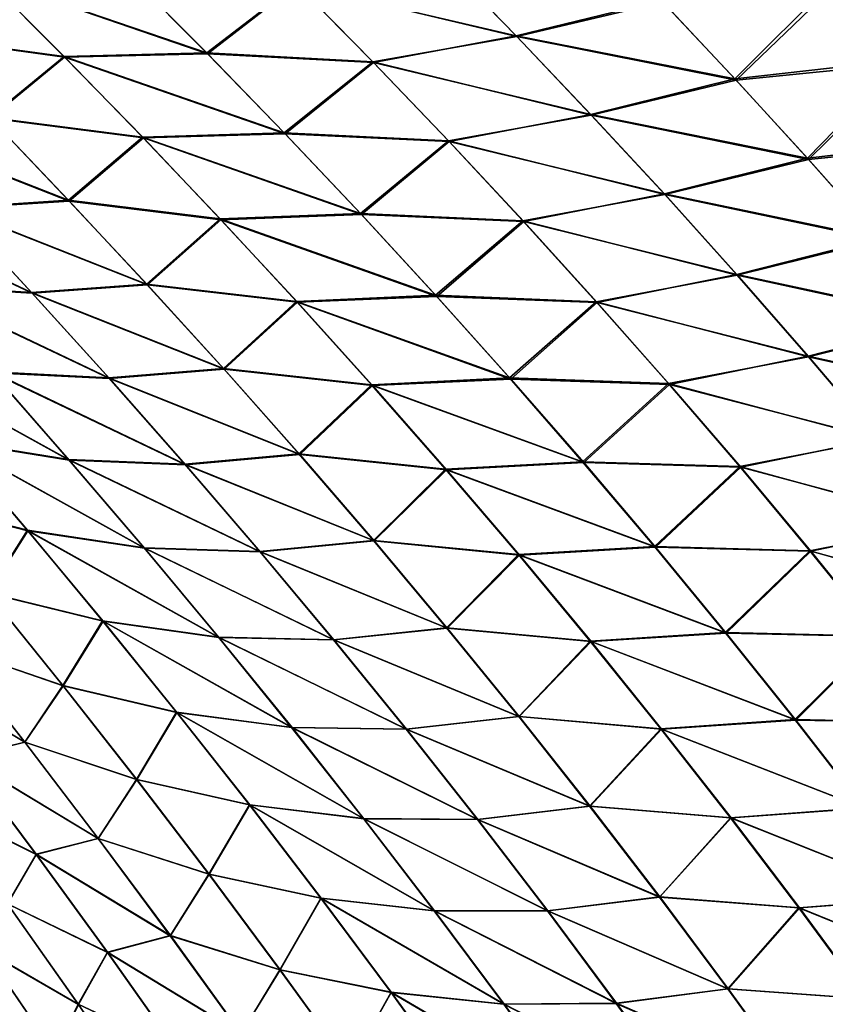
# Model space of a CAD drawing. Header units: metres. Extents: x -22 to 72, y -237 to 23.
# Tile 306 of 363: x 19.82 to 21.83, y 11.33 to 13.78. Entities that reach past the tile are written whole.
import ezdxf

# ---------------------------------------------------------------- set-up
doc = ezdxf.new("R2010")
doc.units = ezdxf.units.M
doc.layers.add('solid_509588_MEDIA_SW0001', color=7, linetype='CONTINUOUS')

msp = doc.modelspace()

# ---------------------------------------------------------------- linework, layer by layer
at = {"layer": 'solid_509588_MEDIA_SW0001'}
for points in [[(20.869349, 13.933491, 67.899811), (21.057253, 13.740605, 67.753716), (20.507162, 13.872061, 67.587036)], [(20.50831, 13.87098, 101.413902), (21.055456, 13.742613, 101.244965), (20.86701, 13.935965, 101.098404)], [(20.86701, 13.935965, 101.098404), (21.055456, 13.742613, 101.244965), (21.417513, 13.830369, 100.946571)], [(21.421097, 13.82642, 68.050453), (21.057253, 13.740605, 67.753716), (20.869349, 13.933491, 67.899811)], [(19.728449, 13.890058, 66.979683), (19.927208, 13.691116, 66.851089), (19.540648, 13.743314, 66.542168)], [(19.541815, 13.74212, 102.458923), (19.928782, 13.689525, 102.150276), (19.729628, 13.888923, 102.021255)], [(20.087685, 13.896396, 67.307907), (20.283272, 13.699874, 67.173386), (19.728449, 13.890058, 66.979683)], [(20.283272, 13.699874, 67.173386), (19.927208, 13.691116, 66.851089), (19.728449, 13.890058, 66.979683)], [(19.729628, 13.888923, 102.021255), (20.28553, 13.697615, 101.828438), (20.089552, 13.894594, 101.693504)], [(19.729628, 13.888923, 102.021255), (19.928782, 13.689525, 102.150276), (20.28553, 13.697615, 101.828438)], [(20.507162, 13.872061, 67.587036), (20.283272, 13.699874, 67.173386), (20.087685, 13.896396, 67.307907)], [(20.089552, 13.894594, 101.693504), (20.28553, 13.697615, 101.828438), (20.50831, 13.87098, 101.413902)], [(20.507162, 13.872061, 67.587036), (20.69791, 13.67777, 67.447334), (20.283272, 13.699874, 67.173386)], [(20.28553, 13.697615, 101.828438), (20.699474, 13.676246, 101.554008), (20.50831, 13.87098, 101.413902)], [(21.057253, 13.740605, 67.753716), (20.69791, 13.67777, 67.447334), (20.507162, 13.872061, 67.587036)], [(20.50831, 13.87098, 101.413902), (20.699474, 13.676246, 101.554008), (21.055456, 13.742613, 101.244965)], [(21.417513, 13.830369, 100.946571), (21.600897, 13.635136, 101.098755), (21.84309, 13.877244, 100.710274)], [(21.850615, 13.868896, 68.28299), (21.603916, 13.631576, 67.898697), (21.421097, 13.82642, 68.050453)], [(21.600897, 13.635136, 101.098755), (22.021967, 13.682667, 100.867859), (21.84309, 13.877244, 100.710274)], [(21.850615, 13.868896, 68.28299), (22.028797, 13.674696, 68.1259), (21.603916, 13.631576, 67.898697)], [(21.055456, 13.742613, 101.244965), (21.600897, 13.635136, 101.098755), (21.417513, 13.830369, 100.946571)], [(21.421097, 13.82642, 68.050453), (21.603916, 13.631576, 67.898697), (21.057253, 13.740605, 67.753716)], [(19.927208, 13.691116, 66.851089), (19.741049, 13.538894, 66.419273), (19.540648, 13.743314, 66.542168)], [(19.541815, 13.74212, 102.458923), (19.742552, 13.537315, 102.582214), (19.928782, 13.689525, 102.150276)], [(21.057253, 13.740605, 67.753716), (21.242792, 13.544943, 67.608482), (20.69791, 13.67777, 67.447334)], [(20.699474, 13.676246, 101.554008), (21.241482, 13.546576, 101.390587), (21.055456, 13.742613, 101.244965)], [(21.055456, 13.742613, 101.244965), (21.241482, 13.546576, 101.390587), (21.600897, 13.635136, 101.098755)], [(21.603916, 13.631576, 67.898697), (21.242792, 13.544943, 67.608482), (21.057253, 13.740605, 67.753716)], [(19.927208, 13.691116, 66.851089), (20.123276, 13.489771, 66.723076), (19.741049, 13.538894, 66.419273)], [(19.742552, 13.537315, 102.582214), (20.125179, 13.487813, 102.278648), (19.928782, 13.689525, 102.150276)], [(20.283272, 13.699874, 67.173386), (20.476273, 13.50081, 67.039528), (19.927208, 13.691116, 66.851089)], [(20.476273, 13.50081, 67.039528), (20.123276, 13.489771, 66.723076), (19.927208, 13.691116, 66.851089)], [(19.928782, 13.689525, 102.150276), (20.478859, 13.498185, 101.962631), (20.28553, 13.697615, 101.828438)], [(19.928782, 13.689525, 102.150276), (20.125179, 13.487813, 102.278648), (20.478859, 13.498185, 101.962631)], [(20.69791, 13.67777, 67.447334), (20.476273, 13.50081, 67.039528), (20.283272, 13.699874, 67.173386)], [(20.28553, 13.697615, 101.828438), (20.478859, 13.498185, 101.962631), (20.699474, 13.676246, 101.554008)], [(21.600897, 13.635136, 101.098755), (21.781883, 13.437176, 101.249748), (22.021967, 13.682667, 100.867859)], [(21.781883, 13.437176, 101.249748), (22.198565, 13.48528, 101.024139), (22.021967, 13.682667, 100.867859)], [(20.69791, 13.67777, 67.447334), (20.886185, 13.480844, 67.308418), (20.476273, 13.50081, 67.039528)], [(20.478859, 13.498185, 101.962631), (20.888103, 13.478978, 101.693245), (20.699474, 13.676246, 101.554008)], [(21.242792, 13.544943, 67.608482), (20.886185, 13.480844, 67.308418), (20.69791, 13.67777, 67.447334)], [(20.699474, 13.676246, 101.554008), (20.888103, 13.478978, 101.693245), (21.241482, 13.546576, 101.390587)], [(22.028797, 13.674696, 68.1259), (21.784401, 13.433877, 67.748009), (21.603916, 13.631576, 67.898697)], [(22.028797, 13.674696, 68.1259), (22.204762, 13.477559, 67.970001), (21.784401, 13.433877, 67.748009)], [(21.241482, 13.546576, 101.390587), (21.781883, 13.437176, 101.249748), (21.600897, 13.635136, 101.098755)], [(21.603916, 13.631576, 67.898697), (21.784401, 13.433877, 67.748009), (21.242792, 13.544943, 67.608482)], [(19.741049, 13.538894, 66.419273), (19.938585, 13.332243, 66.296997), (19.451523, 13.522819, 66.054245)], [(19.452826, 13.521409, 102.947212), (19.94034, 13.330405, 102.704803), (19.742552, 13.537315, 102.582214)], [(20.123276, 13.489771, 66.723076), (19.938585, 13.332243, 66.296997), (19.741049, 13.538894, 66.419273)], [(19.742552, 13.537315, 102.582214), (19.94034, 13.330405, 102.704803), (20.125179, 13.487813, 102.278648)], [(21.242792, 13.544943, 67.608482), (21.42589, 13.346569, 67.464249), (20.886185, 13.480844, 67.308418)], [(20.888103, 13.478978, 101.693245), (21.42499, 13.347967, 101.535088), (21.241482, 13.546576, 101.390587)], [(21.241482, 13.546576, 101.390587), (21.42499, 13.347967, 101.535088), (21.781883, 13.437176, 101.249748)], [(21.784401, 13.433877, 67.748009), (21.42589, 13.346569, 67.464249), (21.242792, 13.544943, 67.608482)], [(19.938585, 13.332243, 66.296997), (19.650438, 13.313538, 65.938103), (19.451523, 13.522819, 66.054245)], [(19.452826, 13.521409, 102.947212), (19.651957, 13.311905, 103.06366), (19.94034, 13.330405, 102.704803)], [(20.123276, 13.489771, 66.723076), (20.316586, 13.286085, 66.595795), (19.938585, 13.332243, 66.296997)], [(19.94034, 13.330405, 102.704803), (20.318733, 13.283897, 102.406197), (20.125179, 13.487813, 102.278648)], [(20.476273, 13.50081, 67.039528), (20.666618, 13.299268, 66.906487), (20.123276, 13.489771, 66.723076)], [(20.666618, 13.299268, 66.906487), (20.316586, 13.286085, 66.595795), (20.123276, 13.489771, 66.723076)], [(20.125179, 13.487813, 102.278648), (20.669449, 13.296414, 102.095917), (20.478859, 13.498185, 101.962631)], [(20.125179, 13.487813, 102.278648), (20.318733, 13.283897, 102.406197), (20.669449, 13.296414, 102.095917)], [(20.886185, 13.480844, 67.308418), (20.666618, 13.299268, 66.906487), (20.476273, 13.50081, 67.039528)], [(20.478859, 13.498185, 101.962631), (20.669449, 13.296414, 102.095917), (20.888103, 13.478978, 101.693245)], [(21.781883, 13.437176, 101.249748), (21.960365, 13.236601, 101.399391), (22.198565, 13.48528, 101.024139)], [(20.886185, 13.480844, 67.308418), (21.071913, 13.281351, 67.170418), (20.666618, 13.299268, 66.906487)], [(20.669449, 13.296414, 102.095917), (21.074102, 13.279287, 101.831444), (20.888103, 13.478978, 101.693245)], [(21.42589, 13.346569, 67.464249), (21.071913, 13.281351, 67.170418), (20.886185, 13.480844, 67.308418)], [(20.888103, 13.478978, 101.693245), (21.074102, 13.279287, 101.831444), (21.42499, 13.347967, 101.535088)], [(22.204762, 13.477559, 67.970001), (21.962473, 13.233394, 67.598541), (21.784401, 13.433877, 67.748009)], [(21.42499, 13.347967, 101.535088), (21.960365, 13.236601, 101.399391), (21.781883, 13.437176, 101.249748)], [(21.784401, 13.433877, 67.748009), (21.962473, 13.233394, 67.598541), (21.42589, 13.346569, 67.464249)], [(21.42589, 13.346569, 67.464249), (21.606464, 13.145554, 67.321144), (21.071913, 13.281351, 67.170418)], [(21.074102, 13.279287, 101.831444), (21.605879, 13.146894, 101.678314), (21.42499, 13.347967, 101.535088)], [(21.42499, 13.347967, 101.535088), (21.605879, 13.146894, 101.678314), (21.960365, 13.236601, 101.399391)], [(21.962473, 13.233394, 67.598541), (21.606464, 13.145554, 67.321144), (21.42589, 13.346569, 67.464249)], [(19.846338, 13.10226, 65.822655), (19.552242, 13.120128, 65.472633), (19.35445, 13.334476, 65.582535)], [(19.650438, 13.313538, 65.938103), (19.846338, 13.10226, 65.822655), (19.35445, 13.334476, 65.582535)], [(19.356329, 13.332412, 103.419525), (19.847961, 13.100579, 103.179291), (19.651957, 13.311905, 103.06366)], [(19.356329, 13.332412, 103.419525), (19.554176, 13.118043, 103.52961), (19.847961, 13.100579, 103.179291)], [(19.938585, 13.332243, 66.296997), (20.13319, 13.123426, 66.175476), (19.650438, 13.313538, 65.938103)], [(20.13319, 13.123426, 66.175476), (19.846338, 13.10226, 65.822655), (19.650438, 13.313538, 65.938103)], [(19.651957, 13.311905, 103.06366), (20.13509, 13.1215, 102.8265), (19.94034, 13.330405, 102.704803)], [(20.316586, 13.286085, 66.595795), (20.13319, 13.123426, 66.175476), (19.938585, 13.332243, 66.296997)], [(19.94034, 13.330405, 102.704803), (20.13509, 13.1215, 102.8265), (20.318733, 13.283897, 102.406197)], [(19.651957, 13.311905, 103.06366), (19.847961, 13.100579, 103.179291), (20.13509, 13.1215, 102.8265)], [(20.666618, 13.299268, 66.906487), (20.854227, 13.095318, 66.774384), (20.316586, 13.286085, 66.595795)], [(20.318733, 13.283897, 102.406197), (20.857201, 13.092416, 102.228111), (20.669449, 13.296414, 102.095917)], [(21.071913, 13.281351, 67.170418), (20.854227, 13.095318, 66.774384), (20.666618, 13.299268, 66.906487)], [(20.669449, 13.296414, 102.095917), (20.857201, 13.092416, 102.228111), (21.074102, 13.279287, 101.831444)], [(20.316586, 13.286085, 66.595795), (20.507065, 13.080126, 66.469368), (20.13319, 13.123426, 66.175476)], [(20.13509, 13.1215, 102.8265), (20.50935, 13.077887, 102.532753), (20.318733, 13.283897, 102.406197)], [(20.854227, 13.095318, 66.774384), (20.507065, 13.080126, 66.469368), (20.316586, 13.286085, 66.595795)], [(20.318733, 13.283897, 102.406197), (20.50935, 13.077887, 102.532753), (20.857201, 13.092416, 102.228111)], [(21.071913, 13.281351, 67.170418), (21.255014, 13.079358, 67.03347), (20.854227, 13.095318, 66.774384)], [(20.857201, 13.092416, 102.228111), (21.257372, 13.077284, 101.968445), (21.074102, 13.279287, 101.831444)], [(21.606464, 13.145554, 67.321144), (21.255014, 13.079358, 67.03347), (21.071913, 13.281351, 67.170418)], [(21.074102, 13.279287, 101.831444), (21.257372, 13.077284, 101.968445), (21.605879, 13.146894, 101.678314)], [(21.605879, 13.146894, 101.678314), (22.136238, 13.033497, 101.547539), (21.960365, 13.236601, 101.399391)], [(21.962473, 13.233394, 67.598541), (22.13805, 13.030174, 67.450394), (21.606464, 13.145554, 67.321144)], [(21.606464, 13.145554, 67.321144), (21.784441, 12.941934, 67.179276), (21.255014, 13.079358, 67.03347)], [(21.257372, 13.077284, 101.968445), (21.784052, 12.943427, 101.820137), (21.605879, 13.146894, 101.678314)], [(21.605879, 13.146894, 101.678314), (21.784052, 12.943427, 101.820137), (22.136238, 13.033497, 101.547539)], [(22.13805, 13.030174, 67.450394), (21.784441, 12.941934, 67.179276), (21.606464, 13.145554, 67.321144)], [(20.039156, 12.88902, 65.708015), (19.746878, 12.903955, 65.363464), (19.552242, 13.120128, 65.472633)], [(19.846338, 13.10226, 65.822655), (20.039156, 12.88902, 65.708015), (19.552242, 13.120128, 65.472633)], [(19.554176, 13.118043, 103.52961), (20.040758, 12.887499, 103.293961), (19.847961, 13.100579, 103.179291)], [(19.554176, 13.118043, 103.52961), (19.748745, 12.902055, 103.638824), (20.040758, 12.887499, 103.293961)], [(20.13319, 13.123426, 66.175476), (20.324783, 12.912497, 66.05484), (19.846338, 13.10226, 65.822655)], [(19.847961, 13.100579, 103.179291), (20.326704, 12.910689, 102.947174), (20.13509, 13.1215, 102.8265)], [(20.507065, 13.080126, 66.469368), (20.324783, 12.912497, 66.05484), (20.13319, 13.123426, 66.175476)], [(20.13509, 13.1215, 102.8265), (20.326704, 12.910689, 102.947174), (20.50935, 13.077887, 102.532753)], [(20.324783, 12.912497, 66.05484), (20.039156, 12.88902, 65.708015), (19.846338, 13.10226, 65.822655)], [(19.847961, 13.100579, 103.179291), (20.040758, 12.887499, 103.293961), (20.326704, 12.910689, 102.947174)], [(20.854227, 13.095318, 66.774384), (21.03903, 12.889005, 66.643333), (20.507065, 13.080126, 66.469368)], [(20.50935, 13.077887, 102.532753), (21.042021, 12.886268, 102.359093), (20.857201, 13.092416, 102.228111)], [(21.255014, 13.079358, 67.03347), (21.03903, 12.889005, 66.643333), (20.854227, 13.095318, 66.774384)], [(20.857201, 13.092416, 102.228111), (21.042021, 12.886268, 102.359093), (21.257372, 13.077284, 101.968445)], [(20.507065, 13.080126, 66.469368), (20.694639, 12.871935, 66.34391), (20.324783, 12.912497, 66.05484)], [(20.326704, 12.910689, 102.947174), (20.696938, 12.869857, 102.65818), (20.50935, 13.077887, 102.532753)], [(21.03903, 12.889005, 66.643333), (20.694639, 12.871935, 66.34391), (20.507065, 13.080126, 66.469368)], [(20.50935, 13.077887, 102.532753), (20.696938, 12.869857, 102.65818), (21.042021, 12.886268, 102.359093)], [(21.255014, 13.079358, 67.03347), (21.435423, 12.874887, 66.897659), (21.03903, 12.889005, 66.643333)], [(21.042021, 12.886268, 102.359093), (21.437828, 12.873014, 102.104149), (21.257372, 13.077284, 101.968445)], [(21.784441, 12.941934, 67.179276), (21.435423, 12.874887, 66.897659), (21.255014, 13.079358, 67.03347)], [(21.257372, 13.077284, 101.968445), (21.437828, 12.873014, 102.104149), (21.784052, 12.943427, 101.820137)], [(21.784052, 12.943427, 101.820137), (22.309484, 12.827719, 101.694244), (22.136238, 13.033497, 101.547539)], [(22.13805, 13.030174, 67.450394), (22.311106, 12.824105, 67.303566), (21.784441, 12.941934, 67.179276)], [(19.938391, 12.685801, 65.255005), (19.645161, 12.732821, 64.915092), (19.451401, 12.954395, 65.018585)], [(19.746878, 12.903955, 65.363464), (19.938391, 12.685801, 65.255005), (19.451401, 12.954395, 65.018585)], [(19.453192, 12.952494, 103.98381), (19.94009, 12.684234, 103.747215), (19.748745, 12.902055, 103.638824)], [(19.453192, 12.952494, 103.98381), (19.646765, 12.731252, 104.087265), (19.94009, 12.684234, 103.747215)], [(21.784441, 12.941934, 67.179276), (21.959812, 12.735568, 67.038612), (21.435423, 12.874887, 66.897659)], [(21.437828, 12.873014, 102.104149), (21.959518, 12.737378, 101.96064), (21.784052, 12.943427, 101.820137)], [(21.784052, 12.943427, 101.820137), (21.959518, 12.737378, 101.96064), (22.309484, 12.827719, 101.694244)], [(22.311106, 12.824105, 67.303566), (21.959812, 12.735568, 67.038612), (21.784441, 12.941934, 67.179276)], [(20.22891, 12.673672, 65.594162), (19.938391, 12.685801, 65.255005), (19.746878, 12.903955, 65.363464)], [(20.039156, 12.88902, 65.708015), (20.22891, 12.673672, 65.594162), (19.746878, 12.903955, 65.363464)], [(19.748745, 12.902055, 103.638824), (20.230387, 12.672473, 103.407722), (20.040758, 12.887499, 103.293961)], [(19.748745, 12.902055, 103.638824), (19.94009, 12.684234, 103.747215), (20.230387, 12.672473, 103.407722)], [(20.324783, 12.912497, 66.05484), (20.513361, 12.699347, 65.935089), (20.039156, 12.88902, 65.708015)], [(20.040758, 12.887499, 103.293961), (20.51519, 12.697844, 103.066818), (20.326704, 12.910689, 102.947174)], [(20.694639, 12.871935, 66.34391), (20.513361, 12.699347, 65.935089), (20.324783, 12.912497, 66.05484)], [(20.326704, 12.910689, 102.947174), (20.51519, 12.697844, 103.066818), (20.696938, 12.869857, 102.65818)], [(20.513361, 12.699347, 65.935089), (20.22891, 12.673672, 65.594162), (20.039156, 12.88902, 65.708015)], [(20.040758, 12.887499, 103.293961), (20.230387, 12.672473, 103.407722), (20.51519, 12.697844, 103.066818)], [(20.694639, 12.871935, 66.34391), (20.879314, 12.661374, 66.219406), (20.513361, 12.699347, 65.935089)], [(21.03903, 12.889005, 66.643333), (21.22102, 12.680197, 66.513329), (20.694639, 12.871935, 66.34391)], [(21.22102, 12.680197, 66.513329), (20.879314, 12.661374, 66.219406), (20.694639, 12.871935, 66.34391)], [(20.696938, 12.869857, 102.65818), (21.223927, 12.677795, 102.488907), (21.042021, 12.886268, 102.359093)], [(21.435423, 12.874887, 66.897659), (21.22102, 12.680197, 66.513329), (21.03903, 12.889005, 66.643333)], [(21.042021, 12.886268, 102.359093), (21.223927, 12.677795, 102.488907), (21.437828, 12.873014, 102.104149)], [(21.435423, 12.874887, 66.897659), (21.613144, 12.66778, 66.762962), (21.22102, 12.680197, 66.513329)], [(21.223927, 12.677795, 102.488907), (21.615501, 12.66626, 102.238632), (21.437828, 12.873014, 102.104149)], [(21.959812, 12.735568, 67.038612), (21.613144, 12.66778, 66.762962), (21.435423, 12.874887, 66.897659)], [(21.437828, 12.873014, 102.104149), (21.615501, 12.66626, 102.238632), (21.959518, 12.737378, 101.96064)], [(20.51519, 12.697844, 103.066818), (20.881519, 12.659627, 102.782532), (20.696938, 12.869857, 102.65818)], [(20.696938, 12.869857, 102.65818), (20.881519, 12.659627, 102.782532), (21.223927, 12.677795, 102.488907)], [(19.645161, 12.732821, 64.915092), (19.835808, 12.509185, 64.812202), (19.546923, 12.582982, 64.473541)], [(19.548243, 12.581738, 104.528915), (19.837179, 12.508014, 104.190056), (19.646765, 12.731252, 104.087265)], [(20.126856, 12.465446, 65.147202), (19.835808, 12.509185, 64.812202), (19.645161, 12.732821, 64.915092)], [(19.938391, 12.685801, 65.255005), (20.126856, 12.465446, 65.147202), (19.645161, 12.732821, 64.915092)], [(19.646765, 12.731252, 104.087265), (20.128338, 12.464283, 103.854881), (19.94009, 12.684234, 103.747215)], [(19.646765, 12.731252, 104.087265), (19.837179, 12.508014, 104.190056), (20.128338, 12.464283, 103.854881)], [(21.959812, 12.735568, 67.038612), (22.132601, 12.52626, 66.899101), (21.613144, 12.66778, 66.762962)], [(21.615501, 12.66626, 102.238632), (22.132338, 12.528465, 102.099937), (21.959518, 12.737378, 101.96064)], [(20.513361, 12.699347, 65.935089), (20.698982, 12.483766, 65.816162), (20.22891, 12.673672, 65.594162)], [(20.879314, 12.661374, 66.219406), (20.698982, 12.483766, 65.816162), (20.513361, 12.699347, 65.935089)], [(20.415668, 12.456, 65.481056), (20.126856, 12.465446, 65.147202), (19.938391, 12.685801, 65.255005)], [(20.22891, 12.673672, 65.594162), (20.415668, 12.456, 65.481056), (19.938391, 12.685801, 65.255005)], [(19.94009, 12.684234, 103.747215), (20.416962, 12.455204, 103.520676), (20.230387, 12.672473, 103.407722)], [(19.94009, 12.684234, 103.747215), (20.128338, 12.464283, 103.854881), (20.416962, 12.455204, 103.520676)], [(20.230387, 12.672473, 103.407722), (20.700647, 12.482663, 103.185562), (20.51519, 12.697844, 103.066818)], [(20.51519, 12.697844, 103.066818), (20.700647, 12.482663, 103.185562), (20.881519, 12.659627, 102.782532)], [(21.22102, 12.680197, 66.513329), (21.400242, 12.468687, 66.3843), (20.879314, 12.661374, 66.219406)], [(20.881519, 12.659627, 102.782532), (21.403, 12.466707, 102.617683), (21.223927, 12.677795, 102.488907)], [(21.613144, 12.66778, 66.762962), (21.400242, 12.468687, 66.3843), (21.22102, 12.680197, 66.513329)], [(21.223927, 12.677795, 102.488907), (21.403, 12.466707, 102.617683), (21.615501, 12.66626, 102.238632)], [(20.698982, 12.483766, 65.816162), (20.415668, 12.456, 65.481056), (20.22891, 12.673672, 65.594162)], [(20.230387, 12.672473, 103.407722), (20.416962, 12.455204, 103.520676), (20.700647, 12.482663, 103.185562)], [(20.879314, 12.661374, 66.219406), (21.061146, 12.448234, 66.095795), (20.698982, 12.483766, 65.816162)], [(20.700647, 12.482663, 103.185562), (21.063194, 12.4469, 102.905922), (20.881519, 12.659627, 102.782532)], [(21.400242, 12.468687, 66.3843), (21.061146, 12.448234, 66.095795), (20.879314, 12.661374, 66.219406)], [(20.881519, 12.659627, 102.782532), (21.063194, 12.4469, 102.905922), (21.403, 12.466707, 102.617683)], [(21.613144, 12.66778, 66.762962), (21.788214, 12.457834, 66.629303), (21.400242, 12.468687, 66.3843)], [(21.403, 12.466707, 102.617683), (21.790468, 12.456736, 102.372017), (21.615501, 12.66626, 102.238632)], [(22.132601, 12.52626, 66.899101), (21.788214, 12.457834, 66.629303), (21.613144, 12.66778, 66.762962)], [(21.615501, 12.66626, 102.238632), (21.790468, 12.456736, 102.372017), (22.132338, 12.528465, 102.099937)], [(19.835808, 12.509185, 64.812202), (19.737001, 12.353357, 64.375786), (19.546923, 12.582982, 64.473541)], [(19.548243, 12.581738, 104.528915), (19.738087, 12.352497, 104.626572), (19.837179, 12.508014, 104.190056)], [(21.790468, 12.456736, 102.372017), (22.302588, 12.316408, 102.238144), (22.132338, 12.528465, 102.099937)], [(19.835808, 12.509185, 64.812202), (20.023439, 12.283276, 64.709908), (19.737001, 12.353357, 64.375786)], [(19.738087, 12.352497, 104.626572), (20.024591, 12.282492, 104.292229), (19.837179, 12.508014, 104.190056)], [(20.312365, 12.24268, 65.040054), (20.023439, 12.283276, 64.709908), (19.835808, 12.509185, 64.812202)], [(20.126856, 12.465446, 65.147202), (20.312365, 12.24268, 65.040054), (19.835808, 12.509185, 64.812202)], [(19.837179, 12.508014, 104.190056), (20.313644, 12.24191, 103.961876), (20.128338, 12.464283, 103.854881)], [(19.837179, 12.508014, 104.190056), (20.024591, 12.282492, 104.292229), (20.313644, 12.24191, 103.961876)], [(22.132601, 12.52626, 66.899101), (22.302839, 12.313814, 66.760681), (21.788214, 12.457834, 66.629303)], [(20.698982, 12.483766, 65.816162), (20.881721, 12.265534, 65.698036), (20.415668, 12.456, 65.481056)], [(20.416962, 12.455204, 103.520676), (20.883213, 12.264846, 103.30349), (20.700647, 12.482663, 103.185562)], [(21.061146, 12.448234, 66.095795), (20.881721, 12.265534, 65.698036), (20.698982, 12.483766, 65.816162)], [(20.700647, 12.482663, 103.185562), (20.883213, 12.264846, 103.30349), (21.063194, 12.4469, 102.905922)], [(20.599518, 12.235791, 65.368652), (20.312365, 12.24268, 65.040054), (20.126856, 12.465446, 65.147202)], [(20.415668, 12.456, 65.481056), (20.599518, 12.235791, 65.368652), (20.126856, 12.465446, 65.147202)], [(20.128338, 12.464283, 103.854881), (20.600632, 12.235394, 103.632904), (20.416962, 12.455204, 103.520676)], [(20.128338, 12.464283, 103.854881), (20.313644, 12.24191, 103.961876), (20.600632, 12.235394, 103.632904)], [(20.881721, 12.265534, 65.698036), (20.599518, 12.235791, 65.368652), (20.415668, 12.456, 65.481056)], [(20.416962, 12.455204, 103.520676), (20.600632, 12.235394, 103.632904), (20.883213, 12.264846, 103.30349)], [(21.400242, 12.468687, 66.3843), (21.576754, 12.254269, 66.256203), (21.061146, 12.448234, 66.095795)], [(21.063194, 12.4469, 102.905922), (21.579355, 12.252709, 102.745514), (21.403, 12.466707, 102.617683)], [(21.788214, 12.457834, 66.629303), (21.576754, 12.254269, 66.256203), (21.400242, 12.468687, 66.3843)], [(21.403, 12.466707, 102.617683), (21.579355, 12.252709, 102.745514), (21.790468, 12.456736, 102.372017)], [(21.788214, 12.457834, 66.629303), (21.960674, 12.244856, 66.496651), (21.576754, 12.254269, 66.256203)], [(21.579355, 12.252709, 102.745514), (21.96282, 12.244162, 102.50441), (21.790468, 12.456736, 102.372017)], [(22.302839, 12.313814, 66.760681), (21.960674, 12.244856, 66.496651), (21.788214, 12.457834, 66.629303)], [(21.790468, 12.456736, 102.372017), (21.96282, 12.244162, 102.50441), (22.302588, 12.316408, 102.238144)], [(21.061146, 12.448234, 66.095795), (21.240196, 12.232304, 65.973038), (20.881721, 12.265534, 65.698036)], [(20.883213, 12.264846, 103.30349), (21.242086, 12.231383, 103.02845), (21.063194, 12.4469, 102.905922)], [(21.576754, 12.254269, 66.256203), (21.240196, 12.232304, 65.973038), (21.061146, 12.448234, 66.095795)], [(21.063194, 12.4469, 102.905922), (21.242086, 12.231383, 103.02845), (21.579355, 12.252709, 102.745514)], [(19.737001, 12.353357, 64.375786), (19.924019, 12.121497, 64.278618), (19.64246, 12.218324, 63.945122)], [(19.643084, 12.217985, 105.057266), (19.924921, 12.120972, 104.723625), (19.738087, 12.352497, 104.626572)], [(20.023439, 12.283276, 64.709908), (19.924019, 12.121497, 64.278618), (19.737001, 12.353357, 64.375786)], [(19.738087, 12.352497, 104.626572), (19.924921, 12.120972, 104.723625), (20.024591, 12.282492, 104.292229)], [(20.023439, 12.283276, 64.709908), (20.208069, 12.054997, 64.608246), (19.924019, 12.121497, 64.278618)], [(19.924921, 12.120972, 104.723625), (20.209051, 12.054549, 104.393745), (20.024591, 12.282492, 104.292229)], [(20.494932, 12.01741, 64.933601), (20.208069, 12.054997, 64.608246), (20.023439, 12.283276, 64.709908)], [(20.312365, 12.24268, 65.040054), (20.494932, 12.01741, 64.933601), (20.023439, 12.283276, 64.709908)], [(20.024591, 12.282492, 104.292229), (20.49605, 12.016982, 104.068169), (20.313644, 12.24191, 103.961876)], [(20.024591, 12.282492, 104.292229), (20.209051, 12.054549, 104.393745), (20.49605, 12.016982, 104.068169)], [(20.881721, 12.265534, 65.698036), (21.061615, 12.044512, 65.580711), (20.599518, 12.235791, 65.368652)], [(20.600632, 12.235394, 103.632904), (21.062963, 12.044188, 103.420624), (20.883213, 12.264846, 103.30349)], [(21.240196, 12.232304, 65.973038), (21.061615, 12.044512, 65.580711), (20.881721, 12.265534, 65.698036)], [(20.883213, 12.264846, 103.30349), (21.062963, 12.044188, 103.420624), (21.242086, 12.231383, 103.02845)], [(20.780476, 12.012938, 65.257011), (20.494932, 12.01741, 64.933601), (20.312365, 12.24268, 65.040054)], [(20.599518, 12.235791, 65.368652), (20.780476, 12.012938, 65.257011), (20.312365, 12.24268, 65.040054)], [(20.313644, 12.24191, 103.961876), (20.78145, 12.012888, 103.744377), (20.600632, 12.235394, 103.632904)], [(20.313644, 12.24191, 103.961876), (20.49605, 12.016982, 104.068169), (20.78145, 12.012888, 103.744377)], [(21.061615, 12.044512, 65.580711), (20.780476, 12.012938, 65.257011), (20.599518, 12.235791, 65.368652)], [(20.600632, 12.235394, 103.632904), (20.78145, 12.012888, 103.744377), (21.062963, 12.044188, 103.420624)], [(21.576754, 12.254269, 66.256203), (21.750561, 12.036833, 66.129074), (21.240196, 12.232304, 65.973038)], [(21.242086, 12.231383, 103.02845), (21.753025, 12.035642, 102.872414), (21.579355, 12.252709, 102.745514)], [(21.960674, 12.244856, 66.496651), (21.750561, 12.036833, 66.129074), (21.576754, 12.254269, 66.256203)], [(21.579355, 12.252709, 102.745514), (21.753025, 12.035642, 102.872414), (21.96282, 12.244162, 102.50441)], [(21.960674, 12.244856, 66.496651), (22.130507, 12.028775, 66.365051), (21.750561, 12.036833, 66.129074)], [(21.753025, 12.035642, 102.872414), (22.132559, 12.028432, 102.635788), (21.96282, 12.244162, 102.50441)], [(19.64246, 12.218324, 63.945122), (19.829033, 11.980168, 63.85276), (19.491667, 12.182951, 63.548256)], [(19.491917, 12.183002, 105.454231), (19.829512, 11.980113, 105.149513), (19.643084, 12.217985, 105.057266)], [(19.924019, 12.121497, 64.278618), (19.829033, 11.980168, 63.85276), (19.64246, 12.218324, 63.945122)], [(19.643084, 12.217985, 105.057266), (19.829512, 11.980113, 105.149513), (19.924921, 12.120972, 104.723625)], [(21.240196, 12.232304, 65.973038), (21.416481, 12.013475, 65.851173), (21.061615, 12.044512, 65.580711)], [(21.062963, 12.044188, 103.420624), (21.418238, 12.012916, 103.150108), (21.242086, 12.231383, 103.02845)], [(21.750561, 12.036833, 66.129074), (21.416481, 12.013475, 65.851173), (21.240196, 12.232304, 65.973038)], [(21.242086, 12.231383, 103.02845), (21.418238, 12.012916, 103.150108), (21.753025, 12.035642, 102.872414)], [(19.829033, 11.980168, 63.85276), (19.676224, 11.942494, 63.461514), (19.491667, 12.182951, 63.548256)], [(19.491917, 12.183002, 105.454231), (19.676353, 11.942793, 105.540863), (19.829512, 11.980113, 105.149513)], [(19.924019, 12.121497, 64.278618), (20.107899, 11.887415, 64.182121), (19.829033, 11.980168, 63.85276)], [(19.829512, 11.980113, 105.149513), (20.10866, 11.887176, 104.819984), (19.924921, 12.120972, 104.723625)], [(20.208069, 12.054997, 64.608246), (20.107899, 11.887415, 64.182121), (19.924019, 12.121497, 64.278618)], [(19.924921, 12.120972, 104.723625), (20.10866, 11.887176, 104.819984), (20.209051, 12.054549, 104.393745)], [(20.208069, 12.054997, 64.608246), (20.389622, 11.824367, 64.507324), (20.107899, 11.887415, 64.182121)], [(20.10866, 11.887176, 104.819984), (20.390471, 11.824207, 104.494522), (20.209051, 12.054549, 104.393745)], [(20.674477, 11.789654, 64.827942), (20.389622, 11.824367, 64.507324), (20.208069, 12.054997, 64.608246)], [(20.494932, 12.01741, 64.933601), (20.674477, 11.789654, 64.827942), (20.208069, 12.054997, 64.608246)], [(20.209051, 12.054549, 104.393745), (20.675468, 11.78952, 104.173676), (20.49605, 12.016982, 104.068169)], [(20.209051, 12.054549, 104.393745), (20.390471, 11.824207, 104.494522), (20.675468, 11.78952, 104.173676)], [(21.061615, 12.044512, 65.580711), (21.238592, 11.820708, 65.464294), (20.780476, 12.012938, 65.257011)], [(20.78145, 12.012888, 103.744377), (21.239828, 11.8207, 103.536858), (21.062963, 12.044188, 103.420624)], [(21.416481, 12.013475, 65.851173), (21.238592, 11.820708, 65.464294), (21.061615, 12.044512, 65.580711)], [(21.062963, 12.044188, 103.420624), (21.239828, 11.8207, 103.536858), (21.418238, 12.012916, 103.150108)], [(21.750561, 12.036833, 66.129074), (21.921585, 11.8164, 66.003006), (21.416481, 12.013475, 65.851173)], [(22.130507, 12.028775, 66.365051), (21.921585, 11.8164, 66.003006), (21.750561, 12.036833, 66.129074)], [(20.958467, 11.787457, 65.14621), (20.674477, 11.789654, 64.827942), (20.494932, 12.01741, 64.933601)], [(20.780476, 12.012938, 65.257011), (20.958467, 11.787457, 65.14621), (20.494932, 12.01741, 64.933601)], [(20.49605, 12.016982, 104.068169), (20.959332, 11.787705, 103.855011), (20.78145, 12.012888, 103.744377)], [(20.49605, 12.016982, 104.068169), (20.675468, 11.78952, 104.173676), (20.959332, 11.787705, 103.855011)], [(21.238592, 11.820708, 65.464294), (20.958467, 11.787457, 65.14621), (20.780476, 12.012938, 65.257011)], [(20.78145, 12.012888, 103.744377), (20.959332, 11.787705, 103.855011), (21.239828, 11.8207, 103.536858)], [(21.416481, 12.013475, 65.851173), (21.589918, 11.791769, 65.730293), (21.238592, 11.820708, 65.464294)], [(21.239828, 11.8207, 103.536858), (21.591566, 11.791521, 103.27079), (21.418238, 12.012916, 103.150108)], [(21.921585, 11.8164, 66.003006), (21.589918, 11.791769, 65.730293), (21.416481, 12.013475, 65.851173)], [(21.418238, 12.012916, 103.150108), (21.923927, 11.815528, 102.998268), (21.753025, 12.035642, 102.872414)], [(21.418238, 12.012916, 103.150108), (21.591566, 11.791521, 103.27079), (21.923927, 11.815528, 102.998268)], [(21.753025, 12.035642, 102.872414), (21.923927, 11.815528, 102.998268), (22.132559, 12.028432, 102.635788)], [(19.829033, 11.980168, 63.85276), (20.012323, 11.739931, 63.761105), (19.676224, 11.942494, 63.461514)], [(19.676353, 11.942793, 105.540863), (20.012691, 11.740117, 105.241028), (19.829512, 11.980113, 105.149513)], [(20.107899, 11.887415, 64.182121), (20.012323, 11.739931, 63.761105), (19.829033, 11.980168, 63.85276)], [(19.829512, 11.980113, 105.149513), (20.012691, 11.740117, 105.241028), (20.10866, 11.887176, 104.819984)], [(19.676224, 11.942494, 63.461514), (19.857483, 11.700145, 63.375446), (19.605389, 11.82585, 63.037437)], [(19.605427, 11.826208, 105.965126), (19.857521, 11.700655, 105.626793), (19.676353, 11.942793, 105.540863)], [(20.012323, 11.739931, 63.761105), (19.857483, 11.700145, 63.375446), (19.676224, 11.942494, 63.461514)], [(19.676353, 11.942793, 105.540863), (19.857521, 11.700655, 105.626793), (20.012691, 11.740117, 105.241028)], [(20.107899, 11.887415, 64.182121), (20.288557, 11.651126, 64.086395), (20.012323, 11.739931, 63.761105)], [(20.012691, 11.740117, 105.241028), (20.289206, 11.651134, 104.915565), (20.10866, 11.887176, 104.819984)], [(20.389622, 11.824367, 64.507324), (20.288557, 11.651126, 64.086395), (20.107899, 11.887415, 64.182121)], [(20.10866, 11.887176, 104.819984), (20.289206, 11.651134, 104.915565), (20.390471, 11.824207, 104.494522)], [(19.857483, 11.700145, 63.375446), (19.785889, 11.576916, 62.955715), (19.605389, 11.82585, 63.037437)], [(19.605427, 11.826208, 105.965126), (19.785847, 11.577451, 106.0467), (19.857521, 11.700655, 105.626793)], [(20.389622, 11.824367, 64.507324), (20.568008, 11.591402, 64.407219), (20.288557, 11.651126, 64.086395)], [(20.289206, 11.651134, 104.915565), (20.568748, 11.591494, 104.594467), (20.390471, 11.824207, 104.494522)], [(20.85091, 11.559433, 64.72316), (20.568008, 11.591402, 64.407219), (20.389622, 11.824367, 64.507324)], [(20.674477, 11.789654, 64.827942), (20.85091, 11.559433, 64.72316), (20.389622, 11.824367, 64.507324)], [(20.390471, 11.824207, 104.494522), (20.851797, 11.559555, 104.278297), (20.675468, 11.78952, 104.173676)], [(20.390471, 11.824207, 104.494522), (20.568748, 11.591494, 104.594467), (20.851797, 11.559555, 104.278297)], [(21.238592, 11.820708, 65.464294), (21.412565, 11.59415, 65.348885), (20.958467, 11.787457, 65.14621)], [(20.959332, 11.787705, 103.855011), (21.413704, 11.594413, 103.652092), (21.239828, 11.8207, 103.536858)], [(21.589918, 11.791769, 65.730293), (21.412565, 11.59415, 65.348885), (21.238592, 11.820708, 65.464294)], [(21.239828, 11.8207, 103.536858), (21.413704, 11.594413, 103.652092), (21.591566, 11.791521, 103.27079)], [(21.921585, 11.8164, 66.003006), (22.089737, 11.593, 65.87812), (21.589918, 11.791769, 65.730293)], [(21.591566, 11.791521, 103.27079), (22.091967, 11.592406, 103.122963), (21.923927, 11.815528, 102.998268)], [(21.589918, 11.791769, 65.730293), (21.76042, 11.567214, 65.610512), (21.412565, 11.59415, 65.348885)], [(21.413704, 11.594413, 103.652092), (21.761969, 11.567235, 103.390404), (21.591566, 11.791521, 103.27079)], [(22.089737, 11.593, 65.87812), (21.76042, 11.567214, 65.610512), (21.589918, 11.791769, 65.730293)], [(21.591566, 11.791521, 103.27079), (21.761969, 11.567235, 103.390404), (22.091967, 11.592406, 103.122963)], [(21.133402, 11.559372, 65.036362), (20.85091, 11.559433, 64.72316), (20.674477, 11.789654, 64.827942)], [(20.958467, 11.787457, 65.14621), (21.133402, 11.559372, 65.036362), (20.674477, 11.789654, 64.827942)], [(20.675468, 11.78952, 104.173676), (21.134172, 11.559879, 103.964699), (20.959332, 11.787705, 103.855011)], [(20.675468, 11.78952, 104.173676), (20.851797, 11.559555, 104.278297), (21.134172, 11.559879, 103.964699)], [(21.412565, 11.59415, 65.348885), (21.133402, 11.559372, 65.036362), (20.958467, 11.787457, 65.14621)], [(20.959332, 11.787705, 103.855011), (21.134172, 11.559879, 103.964699), (21.413704, 11.594413, 103.652092)], [(20.012323, 11.739931, 63.761105), (20.192245, 11.497623, 63.670227), (19.857483, 11.700145, 63.375446)], [(19.857521, 11.700655, 105.626793), (20.192522, 11.498017, 105.331757), (20.012691, 11.740117, 105.241028)], [(20.288557, 11.651126, 64.086395), (20.192245, 11.497623, 63.670227), (20.012323, 11.739931, 63.761105)], [(20.012691, 11.740117, 105.241028), (20.192522, 11.498017, 105.331757), (20.289206, 11.651134, 104.915565)], [(19.785847, 11.577451, 106.0467), (20.035337, 11.456594, 105.711952), (19.857521, 11.700655, 105.626793)], [(19.857483, 11.700145, 63.375446), (20.035374, 11.455907, 63.290131), (19.785889, 11.576916, 62.955715)], [(20.192245, 11.497623, 63.670227), (20.035374, 11.455907, 63.290131), (19.857483, 11.700145, 63.375446)], [(19.857521, 11.700655, 105.626793), (20.035337, 11.456594, 105.711952), (20.192522, 11.498017, 105.331757)], [(20.288557, 11.651126, 64.086395), (20.46591, 11.412644, 63.991501), (20.192245, 11.497623, 63.670227)], [(20.192522, 11.498017, 105.331757), (20.466459, 11.412865, 105.010292), (20.289206, 11.651134, 104.915565)], [(20.568008, 11.591402, 64.407219), (20.46591, 11.412644, 63.991501), (20.288557, 11.651126, 64.086395)], [(20.289206, 11.651134, 104.915565), (20.466459, 11.412865, 105.010292), (20.568748, 11.591494, 104.594467)], [(21.412565, 11.59415, 65.348885), (21.583445, 11.364861, 65.234589), (21.133402, 11.559372, 65.036362)], [(21.134172, 11.559879, 103.964699), (21.584492, 11.365358, 103.766228), (21.413704, 11.594413, 103.652092)], [(21.76042, 11.567214, 65.610512), (21.583445, 11.364861, 65.234589), (21.412565, 11.59415, 65.348885)], [(21.413704, 11.594413, 103.652092), (21.584492, 11.365358, 103.766228), (21.761969, 11.567235, 103.390404)], [(19.727776, 11.462571, 106.465317), (19.962811, 11.326881, 106.127472), (19.785847, 11.577451, 106.0467)], [(19.785889, 11.576916, 62.955715), (19.96291, 11.326207, 62.874771), (19.72806, 11.461773, 62.537174)], [(19.785847, 11.577451, 106.0467), (19.962811, 11.326881, 106.127472), (20.035337, 11.456594, 105.711952)], [(20.035374, 11.455907, 63.290131), (19.96291, 11.326207, 62.874771), (19.785889, 11.576916, 62.955715)], [(20.568008, 11.591402, 64.407219), (20.743145, 11.356119, 64.308022), (20.46591, 11.412644, 63.991501)], [(20.466459, 11.412865, 105.010292), (20.743792, 11.356426, 104.693504), (20.568748, 11.591494, 104.594467)], [(21.024151, 11.326766, 64.619347), (20.743145, 11.356119, 64.308022), (20.568008, 11.591402, 64.407219)], [(20.85091, 11.559433, 64.72316), (21.024151, 11.326766, 64.619347), (20.568008, 11.591402, 64.407219)], [(20.568748, 11.591494, 104.594467), (21.024942, 11.327107, 104.381943), (20.851797, 11.559555, 104.278297)], [(20.568748, 11.591494, 104.594467), (20.743792, 11.356426, 104.693504), (21.024942, 11.327107, 104.381943)], [(22.089737, 11.593, 65.87812), (22.254934, 11.366659, 65.754509), (21.76042, 11.567214, 65.610512)], [(21.761969, 11.567235, 103.390404), (22.257046, 11.366306, 103.246399), (22.091967, 11.592406, 103.122963)], [(21.305193, 11.328704, 64.927551), (21.024151, 11.326766, 64.619347), (20.85091, 11.559433, 64.72316)], [(21.133402, 11.559372, 65.036362), (21.305193, 11.328704, 64.927551), (20.85091, 11.559433, 64.72316)], [(20.851797, 11.559555, 104.278297), (21.305882, 11.329432, 104.073357), (21.134172, 11.559879, 103.964699)], [(20.851797, 11.559555, 104.278297), (21.024942, 11.327107, 104.381943), (21.305882, 11.329432, 104.073357)], [(21.583445, 11.364861, 65.234589), (21.305193, 11.328704, 64.927551), (21.133402, 11.559372, 65.036362)], [(21.134172, 11.559879, 103.964699), (21.305882, 11.329432, 104.073357), (21.584492, 11.365358, 103.766228)], [(21.76042, 11.567214, 65.610512), (21.927902, 11.339833, 65.49192), (21.583445, 11.364861, 65.234589)], [(21.584492, 11.365358, 103.766228), (21.929352, 11.340087, 103.508827), (21.761969, 11.567235, 103.390404)], [(22.254934, 11.366659, 65.754509), (21.927902, 11.339833, 65.49192), (21.76042, 11.567214, 65.610512)], [(21.761969, 11.567235, 103.390404), (21.929352, 11.340087, 103.508827), (22.257046, 11.366306, 103.246399)], [(20.035337, 11.456594, 105.711952), (20.368946, 11.253807, 105.421608), (20.192522, 11.498017, 105.331757)], [(20.192245, 11.497623, 63.670227), (20.368742, 11.253244, 63.580215), (20.035374, 11.455907, 63.290131)], [(20.46591, 11.412644, 63.991501), (20.368742, 11.253244, 63.580215), (20.192245, 11.497623, 63.670227)], [(20.192522, 11.498017, 105.331757), (20.368946, 11.253807, 105.421608), (20.466459, 11.412865, 105.010292)], [(19.630409, 11.434331, 106.860443), (19.903793, 11.205206, 106.541901), (19.727776, 11.462571, 106.465317)], [(19.72806, 11.461773, 62.537174), (19.904106, 11.204314, 62.460407), (19.631063, 11.433074, 62.142117)], [(19.727776, 11.462571, 106.465317), (19.903793, 11.205206, 106.541901), (19.962811, 11.326881, 106.127472)], [(19.96291, 11.326207, 62.874771), (19.904106, 11.204314, 62.460407), (19.72806, 11.461773, 62.537174)], [(19.962811, 11.326881, 106.127472), (20.209757, 11.210597, 105.79628), (20.035337, 11.456594, 105.711952)], [(20.035374, 11.455907, 63.290131), (20.209846, 11.209771, 63.205643), (19.96291, 11.326207, 62.874771)], [(20.035337, 11.456594, 105.711952), (20.209757, 11.210597, 105.79628), (20.368946, 11.253807, 105.421608)], [(20.368742, 11.253244, 63.580215), (20.209846, 11.209771, 63.205643), (20.035374, 11.455907, 63.290131)], [(19.630409, 11.434331, 106.860443), (19.803442, 11.174983, 106.932014), (19.903793, 11.205206, 106.541901)], [(19.904106, 11.204314, 62.460407), (19.804096, 11.173673, 62.070347), (19.631063, 11.433074, 62.142117)], [(20.46591, 11.412644, 63.991501), (20.639898, 11.171969, 63.897537), (20.368742, 11.253244, 63.580215)], [(20.368946, 11.253807, 105.421608), (20.640368, 11.172363, 105.104095), (20.466459, 11.412865, 105.010292)], [(20.743145, 11.356119, 64.308022), (20.639898, 11.171969, 63.897537), (20.46591, 11.412644, 63.991501)], [(20.466459, 11.412865, 105.010292), (20.640368, 11.172363, 105.104095), (20.743792, 11.356426, 104.693504)], [(20.743145, 11.356119, 64.308022), (20.914978, 11.11852, 64.209816), (20.639898, 11.171969, 63.897537)], [(20.640368, 11.172363, 105.104095), (20.915543, 11.119, 104.791557), (20.743792, 11.356426, 104.693504)], [(21.194141, 11.091655, 64.516602), (20.914978, 11.11852, 64.209816), (20.743145, 11.356119, 64.308022)], [(21.024151, 11.326766, 64.619347), (21.194141, 11.091655, 64.516602), (20.743145, 11.356119, 64.308022)], [(20.743792, 11.356426, 104.693504), (21.194847, 11.092175, 104.484535), (21.024942, 11.327107, 104.381943)], [(20.743792, 11.356426, 104.693504), (20.915543, 11.119, 104.791557), (21.194847, 11.092175, 104.484535)], [(21.583445, 11.364861, 65.234589), (21.751162, 11.132852, 65.12149), (21.305193, 11.328704, 64.927551)], [(21.305882, 11.329432, 104.073357), (21.752123, 11.133542, 103.879181), (21.584492, 11.365358, 103.766228)], [(21.927902, 11.339833, 65.49192), (21.751162, 11.132852, 65.12149), (21.583445, 11.364861, 65.234589)], [(21.584492, 11.365358, 103.766228), (21.752123, 11.133542, 103.879181), (21.929352, 11.340087, 103.508827)], [(19.903793, 11.205206, 106.541901), (20.136272, 11.074483, 106.207382), (19.962811, 11.326881, 106.127472)], [(19.962811, 11.326881, 106.127472), (20.136272, 11.074483, 106.207382), (20.209757, 11.210597, 105.79628)], [(21.305193, 11.328704, 64.927551), (21.473783, 11.095459, 64.81987), (21.024151, 11.326766, 64.619347)], [(21.473783, 11.095459, 64.81987), (21.194141, 11.091655, 64.516602), (21.024151, 11.326766, 64.619347)], [(21.024942, 11.327107, 104.381943), (21.474394, 11.096368, 104.180893), (21.305882, 11.329432, 104.073357)], [(21.024942, 11.327107, 104.381943), (21.194847, 11.092175, 104.484535), (21.474394, 11.096368, 104.180893)], [(21.751162, 11.132852, 65.12149), (21.473783, 11.095459, 64.81987), (21.305193, 11.328704, 64.927551)], [(21.305882, 11.329432, 104.073357), (21.474394, 11.096368, 104.180893), (21.752123, 11.133542, 103.879181)], [(21.927902, 11.339833, 65.49192), (22.092299, 11.109636, 65.374626), (21.751162, 11.132852, 65.12149)], [(21.752123, 11.133542, 103.879181), (22.093651, 11.110082, 103.625984), (21.929352, 11.340087, 103.508827)]]:
    msp.add_3dface(points, dxfattribs=at)

doc.saveas('drawing.dxf')
